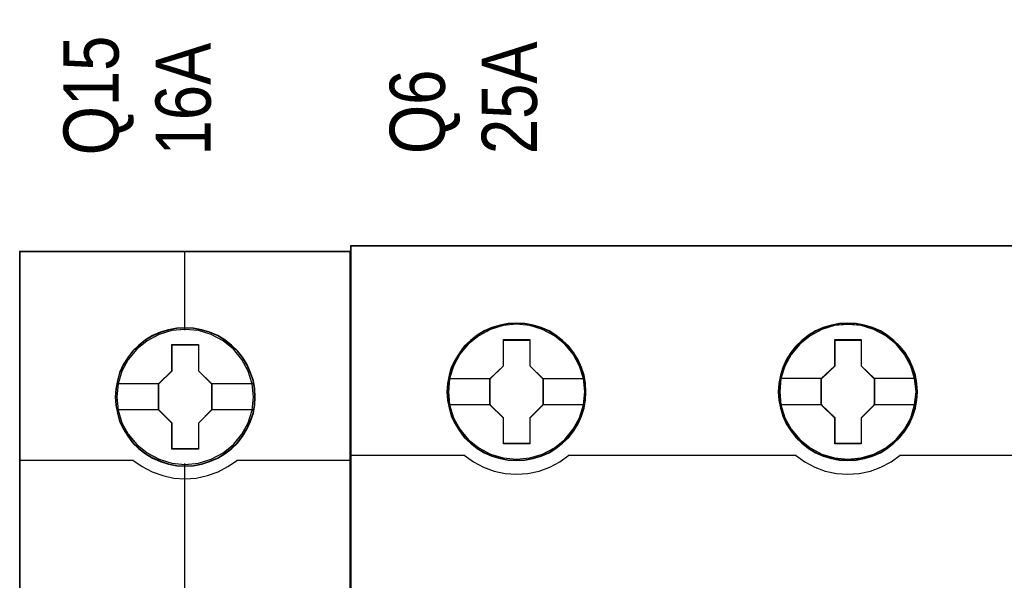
# Model space of a CAD drawing. Header units: millimetres. Extents: x -1290 to 1795, y -4192 to -1311.
# Tile 1032 of 1056: x 1451 to 1462, y -1916 to -1910. Entities that reach past the tile are written whole.
import ezdxf

# ---------------------------------------------------------------- set-up
doc = ezdxf.new("R2010")
doc.units = ezdxf.units.MM
doc.layers.add('45', color=7, linetype='Continuous')
doc.layers.add('Aparatura', color=7, linetype='Continuous', lineweight=13)
doc.styles.get("Standard").update_dxf_attribs({"font": 'ARIALN.TTF', "width": 0.8})

# ---------------------------------------------------------------- blocks, each defined once
blk = doc.blocks.new('*U159')
at = {"layer": '45', "color": 7}
for points in [[(531.344202, -383.712671), (513.371223, -383.712671), (513.371223, -465.443183), (531.344202, -465.443183), (531.344202, -383.712671)], [(526.161238, -391.614663), (526.13893, -391.163266), (526.066429, -390.711869), (525.910273, -390.276986), (525.726231, -389.858618), (525.491996, -389.467775), (525.213146, -389.12097), (524.878525, -388.801689), (524.510441, -388.520942), (524.142358, -388.278729), (523.707351, -388.091564), (523.272344, -387.964953), (522.815028, -387.876876), (522.36329, -387.854856), (521.905974, -387.876876), (521.459813, -387.964953), (521.008075, -388.091564), (520.595375, -388.278729), (520.204984, -388.520942), (519.842478, -388.801689), (519.50228, -389.12097), (519.24016, -389.467775), (518.994772, -389.858618), (518.793999, -390.276986), (518.676882, -390.711869), (518.587649, -391.163266), (518.554187, -391.614663), (518.587649, -392.060555), (518.676882, -392.500942), (518.793999, -392.935825), (518.994772, -393.348688), (519.24016, -393.745036), (519.50228, -394.102851), (519.842478, -394.422132), (520.204984, -394.702878), (520.595375, -394.934082), (521.008075, -395.121246), (521.459813, -395.253363), (521.905974, -395.346945), (522.36329, -395.368964), (522.815028, -395.346945), (523.272344, -395.253363), (523.707351, -395.121246), (524.142358, -394.934082), (524.510441, -394.702878), (524.878525, -394.422132), (525.213146, -394.102851), (525.491996, -393.745036), (525.726231, -393.348688), (525.910273, -392.935825), (526.066429, -392.500942), (526.13893, -392.060555), (526.161238, -391.614663)], [(526.161238, -391.614663), (526.13893, -391.163266), (526.066429, -390.711869), (525.910273, -390.276986), (525.726231, -389.858618), (525.491996, -389.467775), (525.213146, -389.12097), (524.878525, -388.801689), (524.510441, -388.520942), (524.142358, -388.278729), (523.707351, -388.091564), (523.272344, -387.964953), (522.815028, -387.876876), (522.36329, -387.854856), (521.905974, -387.876876), (521.459813, -387.964953), (521.008075, -388.091564), (520.595375, -388.278729), (520.204984, -388.520942), (519.842478, -388.801689), (519.50228, -389.12097), (519.24016, -389.467775), (518.994772, -389.858618), (518.793999, -390.276986), (518.676882, -390.711869), (518.587649, -391.163266), (518.554187, -391.614663), (518.587649, -392.060555), (518.676882, -392.500942), (518.793999, -392.935825), (518.994772, -393.348688), (519.24016, -393.745036), (519.50228, -394.102851), (519.842478, -394.422132), (520.204984, -394.702878), (520.595375, -394.934082), (521.008075, -395.121246), (521.459813, -395.253363), (521.905974, -395.346945), (522.36329, -395.368964), (522.815028, -395.346945), (523.272344, -395.253363), (523.707351, -395.121246), (524.142358, -394.934082), (524.510441, -394.702878), (524.878525, -394.422132), (525.213146, -394.102851), (525.491996, -393.745036), (525.726231, -393.348688), (525.910273, -392.935825), (526.066429, -392.500942), (526.13893, -392.060555), (526.161238, -391.614663)], [(521.643372, -388.757986), (523.094296, -388.757986), (523.094296, -390.185941), (523.814135, -390.891648), (523.814135, -392.319604), (523.094296, -393.036338), (523.094296, -394.453267), (521.643372, -394.453267), (521.643372, -393.036338), (520.906662, -392.319604), (520.906662, -390.891648), (521.643372, -390.185941), (521.643372, -388.757986)], [(521.643372, -388.757986), (523.094296, -388.757986), (523.094296, -388.757986), (523.094296, -390.185941), (523.094296, -390.185941), (523.814135, -390.891648), (523.814135, -390.891648), (523.814135, -392.319604), (523.814135, -392.319604), (523.094296, -393.036338), (523.094296, -393.036338), (523.094296, -394.453267), (523.094296, -394.453267), (521.643372, -394.453267), (521.643372, -394.453267), (521.643372, -393.036338), (521.643372, -393.036338), (520.906662, -392.319604), (520.906662, -392.319604), (520.906662, -390.891648), (520.906662, -390.891648), (521.643372, -390.185941), (521.643372, -390.185941), (521.643372, -388.757986), (521.643372, -388.757986)], [(521.652202, -388.77594), (523.085258, -388.77594), (523.085258, -390.194892), (523.796231, -390.89615), (523.796231, -392.315102), (523.085258, -393.027317), (523.085258, -394.435312), (521.652202, -394.435312), (521.652202, -393.027317), (520.924565, -392.315102), (520.924565, -390.89615), (521.652202, -390.194892), (521.652202, -388.77594)]]:
    blk.add_lwpolyline(points, close=True, dxfattribs=at)
at = {"layer": '45', "color": 139}
for points in [[(531.344202, -383.712671), (513.371223, -383.712671), (513.371223, -465.443183), (531.344202, -465.443183), (531.344202, -383.712671)], [(526.143335, -391.61465), (526.121132, -391.16541), (526.048972, -390.71617), (525.893551, -390.283366), (525.710376, -389.866997), (525.477243, -389.478021), (525.199705, -389.132874), (524.866659, -388.815119), (524.500309, -388.535714), (524.133958, -388.294658), (523.700998, -388.108388), (523.268038, -387.982382), (522.812876, -387.894725), (522.363264, -387.872811), (521.908101, -387.894725), (521.46404, -387.982382), (521.014427, -388.108388), (520.603671, -388.294658), (520.215117, -388.535714), (519.854317, -388.815119), (519.515721, -389.132874), (519.254835, -389.478021), (519.010601, -389.866997), (518.810773, -390.283366), (518.694207, -390.71617), (518.605395, -391.16541), (518.57209, -391.61465), (518.605395, -392.058411), (518.694207, -392.496693), (518.810773, -392.929498), (519.010601, -393.340388), (519.254835, -393.734842), (519.515721, -394.090947), (519.854317, -394.408702), (520.215117, -394.688107), (520.603671, -394.918205), (521.014427, -395.104475), (521.46404, -395.23596), (521.908101, -395.329095), (522.363264, -395.351009), (522.812876, -395.329095), (523.268038, -395.23596), (523.700998, -395.104475), (524.133958, -394.918205), (524.500309, -394.688107), (524.866659, -394.408702), (525.199705, -394.090947), (525.477243, -393.734842), (525.710376, -393.340388), (525.893551, -392.929498), (526.048972, -392.496693), (526.121132, -392.058411), (526.143335, -391.61465)], [(526.071723, -391.613706), (525.993632, -390.892364), (525.787248, -390.209567), (525.446994, -389.576328), (524.978447, -389.020179), (524.420654, -388.563146), (523.779191, -388.227254), (523.081949, -388.012503), (522.356818, -387.946426), (521.631686, -388.012503), (520.934444, -388.227254), (520.29856, -388.563146), (519.735188, -389.020179), (519.266641, -389.576328), (518.926387, -390.209567), (518.720004, -390.892364), (518.641913, -391.613706), (518.720004, -392.329541), (518.926387, -393.017844), (519.266641, -393.645577), (519.735188, -394.201726), (520.29856, -394.653253), (520.934444, -394.994651), (521.631686, -395.203895), (522.356818, -395.280985), (523.081949, -395.203895), (523.779191, -394.994651), (524.420654, -394.653253), (524.978447, -394.201726), (525.446994, -393.645577), (525.787248, -393.017844), (525.993632, -392.329541), (526.071723, -391.613706)], [(526.066352, -391.608259), (525.993852, -390.892412), (525.787507, -390.209604), (525.441739, -389.570848), (524.984433, -389.01469), (524.421166, -388.563156), (523.774246, -388.221752), (523.077133, -388.012504), (522.352136, -387.946426), (521.632716, -388.012504), (520.94118, -388.221752), (520.29426, -388.563156), (519.730993, -389.01469), (519.273687, -389.570848), (518.927919, -390.209604), (518.715997, -390.892412), (518.649074, -391.608259), (518.715997, -392.324106), (518.927919, -393.012421), (519.273687, -393.640164), (519.730993, -394.201828), (520.29426, -394.653363), (520.94118, -394.98926), (521.632716, -395.204014), (522.352136, -395.275599), (523.077133, -395.204014), (523.774246, -394.98926), (524.421166, -394.653363), (524.984433, -394.201828), (525.441739, -393.640164), (525.787507, -393.012421), (525.993852, -392.324106), (526.066352, -391.608259)]]:
    blk.add_lwpolyline(points, close=True, dxfattribs=at)
at = {"layer": '45', "color": 59}
blk.add_lwpolyline([(531.326299, -383.730625), (513.389127, -383.730625), (513.389127, -465.425228), (531.326299, -465.425228), (531.326299, -383.730625)], close=True, dxfattribs=at)
at = {"layer": '45', "color": 139}
for points in [[(522.333544, -383.712671), (522.333544, -387.991313)], [(513.371223, -395.035004), (519.553183, -395.035004)], [(519.513796, -395.035004), (520.01665, -395.393203), (520.564202, -395.683174), (521.13969, -395.882174), (521.748701, -396.018631), (522.352126, -396.058431), (522.966724, -396.018631), (523.575736, -395.882174), (524.151224, -395.683174), (524.687601, -395.393203), (525.201629, -395.035004)], [(522.333544, -395.232507), (522.333544, -402.455747)], [(525.162242, -395.035004), (531.344202, -395.035004)]]:
    blk.add_lwpolyline(points, dxfattribs=at)
at = {"layer": '45', "color": 7}
for points in [[(518.6258, -390.876659), (520.946049, -390.876659)], [(523.774748, -390.876659), (526.089626, -390.876659)], [(518.6258, -392.296888), (520.946049, -392.296888)], [(523.774748, -392.296888), (526.089626, -392.296888)]]:
    blk.add_lwpolyline(points, dxfattribs=at)
blk = doc.blocks.new('*U162')
at = {"layer": '45', "color": 7}
for points in [[(189.646347, -533.484912), (117.625529, -533.484912), (117.625529, -615.513475), (189.646347, -615.513475), (189.646347, -533.484912)], [(189.624863, -533.506458), (117.647013, -533.506458), (117.647013, -615.493725), (189.624863, -615.493725), (189.624863, -533.506458)], [(130.413753, -541.407564), (130.391362, -540.959742), (130.318589, -540.506392), (130.167446, -540.080685), (129.988314, -539.666036), (129.753203, -539.27903), (129.473308, -538.930724), (129.143033, -538.610062), (128.77917, -538.333629), (128.409709, -538.090368), (127.978672, -537.907922), (127.547635, -537.780763), (127.094206, -537.697833), (126.640777, -537.670189), (126.187348, -537.697833), (125.745115, -537.780763), (125.297284, -537.907922), (124.88304, -538.090368), (124.496785, -538.333629), (124.138521, -538.610062), (123.802647, -538.930724), (123.539547, -539.27903), (123.298837, -539.666036), (123.097313, -540.080685), (122.979758, -540.506392), (122.890192, -540.959742), (122.862202, -541.407564), (122.890192, -541.855386), (122.979758, -542.29215), (123.097313, -542.723385), (123.298837, -543.132506), (123.539547, -543.525041), (123.802647, -543.884404), (124.138521, -544.199538), (124.496785, -544.475971), (124.88304, -544.708175), (125.297284, -544.89062), (125.745115, -545.028837), (126.187348, -545.117295), (126.640777, -545.13941), (127.094206, -545.117295), (127.547635, -545.028837), (127.978672, -544.89062), (128.409709, -544.708175), (128.77917, -544.475971), (129.143033, -544.199538), (129.473308, -543.884404), (129.753203, -543.525041), (129.988314, -543.132506), (130.167446, -542.723385), (130.318589, -542.29215), (130.391362, -541.855386), (130.413753, -541.407564)], [(130.413753, -541.407564), (130.391362, -540.959742), (130.318589, -540.506392), (130.167446, -540.080685), (129.988314, -539.666036), (129.753203, -539.27903), (129.473308, -538.930724), (129.143033, -538.610062), (128.77917, -538.333629), (128.409709, -538.090368), (127.978672, -537.907922), (127.547635, -537.780763), (127.094206, -537.697833), (126.640777, -537.670189), (126.187348, -537.697833), (125.745115, -537.780763), (125.297284, -537.907922), (124.88304, -538.090368), (124.496785, -538.333629), (124.138521, -538.610062), (123.802647, -538.930724), (123.539547, -539.27903), (123.298837, -539.666036), (123.097313, -540.080685), (122.979758, -540.506392), (122.890192, -540.959742), (122.862202, -541.407564), (122.890192, -541.855386), (122.979758, -542.29215), (123.097313, -542.723385), (123.298837, -543.132506), (123.539547, -543.525041), (123.802647, -543.884404), (124.138521, -544.199538), (124.496785, -544.475971), (124.88304, -544.708175), (125.297284, -544.89062), (125.745115, -545.028837), (126.187348, -545.117295), (126.640777, -545.13941), (127.094206, -545.117295), (127.547635, -545.028837), (127.978672, -544.89062), (128.409709, -544.708175), (128.77917, -544.475971), (129.143033, -544.199538), (129.473308, -543.884404), (129.753203, -543.525041), (129.988314, -543.132506), (130.167446, -542.723385), (130.318589, -542.29215), (130.391362, -541.855386), (130.413753, -541.407564)], [(148.415377, -541.407564), (148.387389, -540.959742), (148.320216, -540.506392), (148.16348, -540.080685), (147.984353, -539.666036), (147.749249, -539.273501), (147.469363, -538.930724), (147.139097, -538.610062), (146.775245, -538.333629), (146.405796, -538.090368), (145.974771, -537.907922), (145.549345, -537.780763), (145.090332, -537.697833), (144.636916, -537.670189), (144.183501, -537.697833), (143.741281, -537.780763), (143.293463, -537.907922), (142.88483, -538.090368), (142.492989, -538.333629), (142.134735, -538.610062), (141.80447, -538.930724), (141.541377, -539.273501), (141.295077, -539.666036), (141.099157, -540.080685), (140.976007, -540.506392), (140.886444, -540.959742), (140.858455, -541.407564), (140.886444, -541.855386), (140.976007, -542.29215), (141.099157, -542.717857), (141.295077, -543.132506), (141.541377, -543.525041), (141.80447, -543.884404), (142.134735, -544.199538), (142.492989, -544.475971), (142.88483, -544.708175), (143.293463, -544.89062), (143.741281, -545.028837), (144.183501, -545.117295), (144.636916, -545.13941), (145.090332, -545.117295), (145.549345, -545.028837), (145.974771, -544.89062), (146.405796, -544.708175), (146.775245, -544.475971), (147.139097, -544.199538), (147.469363, -543.884404), (147.749249, -543.525041), (147.984353, -543.132506), (148.16348, -542.717857), (148.320216, -542.29215), (148.387389, -541.855386), (148.415377, -541.407564)], [(148.415377, -541.407564), (148.387389, -540.959742), (148.320216, -540.506392), (148.16348, -540.080685), (147.984353, -539.666036), (147.749249, -539.273501), (147.469363, -538.930724), (147.139097, -538.610062), (146.775245, -538.333629), (146.405796, -538.090368), (145.974771, -537.907922), (145.549345, -537.780763), (145.090332, -537.697833), (144.636916, -537.670189), (144.183501, -537.697833), (143.741281, -537.780763), (143.293463, -537.907922), (142.88483, -538.090368), (142.492989, -538.333629), (142.134735, -538.610062), (141.80447, -538.930724), (141.541377, -539.273501), (141.295077, -539.666036), (141.099157, -540.080685), (140.976007, -540.506392), (140.886444, -540.959742), (140.858455, -541.407564), (140.886444, -541.855386), (140.976007, -542.29215), (141.099157, -542.717857), (141.295077, -543.132506), (141.541377, -543.525041), (141.80447, -543.884404), (142.134735, -544.199538), (142.492989, -544.475971), (142.88483, -544.708175), (143.293463, -544.89062), (143.741281, -545.028837), (144.183501, -545.117295), (144.636916, -545.13941), (145.090332, -545.117295), (145.549345, -545.028837), (145.974771, -544.89062), (146.405796, -544.708175), (146.775245, -544.475971), (147.139097, -544.199538), (147.469363, -543.884404), (147.749249, -543.525041), (147.984353, -543.132506), (148.16348, -542.717857), (148.320216, -542.29215), (148.387389, -541.855386), (148.415377, -541.407564)], [(148.393894, -541.407549), (148.366064, -540.962096), (148.299273, -540.511143), (148.143428, -540.087688), (147.96532, -539.675231), (147.731552, -539.284772), (147.453258, -538.943808), (147.12487, -538.624841), (146.763087, -538.34987), (146.395738, -538.107896), (145.967164, -537.926415), (145.544157, -537.799928), (145.087753, -537.717437), (144.636916, -537.68994), (144.186079, -537.717437), (143.746373, -537.799928), (143.301102, -537.926415), (142.894792, -538.107896), (142.505179, -538.34987), (142.148962, -538.624841), (141.820575, -538.943808), (141.558978, -539.284772), (141.314078, -539.675231), (141.119272, -540.087688), (140.996823, -540.511143), (140.907768, -540.962096), (140.879939, -541.407549), (140.907768, -541.853003), (140.996823, -542.287457), (141.119272, -542.710913), (141.314078, -543.123369), (141.558978, -543.513828), (141.820575, -543.871291), (142.148962, -544.184758), (142.505179, -544.459729), (142.894792, -544.690705), (143.301102, -544.872186), (143.746373, -545.009671), (144.186079, -545.097662), (144.636916, -545.11966), (145.087753, -545.097662), (145.544157, -545.009671), (145.967164, -544.872186), (146.395738, -544.690705), (146.763087, -544.459729), (147.12487, -544.184758), (147.453258, -543.871291), (147.731552, -543.513828), (147.96532, -543.123369), (148.143428, -542.710913), (148.299273, -542.287457), (148.366064, -541.853003), (148.393894, -541.407549)], [(125.927782, -538.571523), (127.368706, -538.571523), (127.368706, -539.989584), (128.086343, -540.693076), (128.086343, -542.111137), (127.368706, -542.825707), (127.368706, -544.23269), (125.927782, -544.23269), (125.927782, -542.825707), (125.193193, -542.111137), (125.193193, -540.693076), (125.927782, -539.989584), (125.927782, -538.571523)], [(125.927782, -538.571523), (127.368706, -538.571523), (127.368706, -538.571523), (127.368706, -539.989584), (127.368706, -539.989584), (128.086343, -540.693076), (128.086343, -540.693076), (128.086343, -542.111137), (128.086343, -542.111137), (127.368706, -542.825707), (127.368706, -542.825707), (127.368706, -544.23269), (127.368706, -544.23269), (125.927782, -544.23269), (125.927782, -544.23269), (125.927782, -542.825707), (125.927782, -542.825707), (125.193193, -542.111137), (125.193193, -542.111137), (125.193193, -540.693076), (125.193193, -540.693076), (125.927782, -539.989584), (125.927782, -539.989584), (125.927782, -538.571523), (125.927782, -538.571523)], [(143.931476, -538.571523), (145.36675, -538.571523), (145.36675, -539.989623), (146.084386, -540.687594), (146.084386, -542.111233), (145.36675, -542.825822), (145.36675, -544.227303), (143.931476, -544.227303), (143.931476, -542.825822), (143.191236, -542.111233), (143.191236, -540.687594), (143.931476, -539.989623), (143.931476, -538.571523)], [(143.931476, -538.571523), (145.36675, -538.571523), (145.36675, -538.571523), (145.36675, -539.989623), (145.36675, -539.989623), (146.084386, -540.687594), (146.084386, -540.687594), (146.084386, -542.111233), (146.084386, -542.111233), (145.36675, -542.825822), (145.36675, -542.825822), (145.36675, -544.227303), (145.36675, -544.227303), (143.931476, -544.227303), (143.931476, -544.227303), (143.931476, -542.825822), (143.931476, -542.825822), (143.191236, -542.111233), (143.191236, -542.111233), (143.191236, -540.687594), (143.191236, -540.687594), (143.931476, -539.989623), (143.931476, -539.989623), (143.931476, -538.571523), (143.931476, -538.571523)], [(125.938811, -538.591273), (127.359227, -538.591273), (127.359227, -539.99944), (128.06665, -540.698023), (128.06665, -542.10619), (127.359227, -542.815774), (127.359227, -544.212939), (125.938811, -544.212939), (125.938811, -542.815774), (125.214677, -542.10619), (125.214677, -540.698023), (125.938811, -539.99944), (125.938811, -538.591273)], [(143.940634, -538.591273), (145.35548, -538.591273), (145.35548, -539.999019), (146.062903, -540.691893), (146.062903, -542.105138), (145.35548, -542.814509), (145.35548, -544.205758), (143.940634, -544.205758), (143.940634, -542.814509), (143.21093, -542.105138), (143.21093, -540.691893), (143.940634, -539.999019), (143.940634, -538.591273)]]:
    blk.add_lwpolyline(points, close=True, dxfattribs=at)
at = {"layer": '45', "color": 139}
for points in [[(189.646347, -533.484912), (117.625529, -533.484912), (117.625529, -615.513475), (189.646347, -615.513475), (189.646347, -533.484912)], [(130.345721, -541.402106), (130.272944, -540.683004), (130.065807, -540.002622), (129.718713, -539.366492), (129.259653, -538.813336), (128.699825, -538.359748), (128.056021, -538.022323), (127.361834, -537.806592), (126.639654, -537.740213), (125.917475, -537.806592), (125.228886, -538.022323), (124.585082, -538.359748), (124.019655, -538.813336), (123.560596, -539.366492), (123.2191, -540.002622), (123.006365, -540.683004), (122.939186, -541.402106), (123.006365, -542.115678), (123.2191, -542.807123), (123.560596, -543.432189), (124.019655, -543.990877), (124.585082, -544.444465), (125.228886, -544.78189), (125.917475, -544.992089), (126.639654, -545.064), (127.361834, -544.992089), (128.056021, -544.78189), (128.699825, -544.444465), (129.259653, -543.990877), (129.718713, -543.432189), (130.065807, -542.807123), (130.272944, -542.115678), (130.345721, -541.402106)], [(148.343765, -541.407493), (148.270989, -540.68839), (148.063859, -540.002476), (147.722374, -539.371879), (147.25773, -538.813191), (146.697918, -538.359603), (146.059733, -538.022178), (145.359968, -537.811978), (144.637811, -537.7456), (143.915654, -537.811978), (143.221488, -538.022178), (142.583302, -538.359603), (142.023491, -538.813191), (141.558847, -539.371879), (141.211764, -540.002476), (141.004633, -540.68839), (140.931858, -541.407493), (141.004633, -542.121064), (141.211764, -542.806978), (141.558847, -543.437576), (142.023491, -543.990732), (142.583302, -544.44432), (143.221488, -544.781745), (143.915654, -544.997476), (144.637811, -545.069386), (145.359968, -544.997476), (146.059733, -544.781745), (146.697918, -544.44432), (147.25773, -543.990732), (147.722374, -543.437576), (148.063859, -542.806978), (148.270989, -542.121064), (148.343765, -541.407493)], [(148.343765, -541.402106), (148.265389, -540.683004), (148.058252, -540.002622), (147.716756, -539.366492), (147.257697, -538.813336), (146.697868, -538.359748), (146.054065, -538.022323), (145.354279, -537.806592), (144.637698, -537.740213), (143.915518, -537.806592), (143.221331, -538.022323), (142.583126, -538.359748), (142.017699, -538.813336), (141.558639, -539.366492), (141.217143, -540.002622), (141.004408, -540.683004), (140.937229, -541.402106), (141.004408, -542.115678), (141.217143, -542.807123), (141.558639, -543.432189), (142.017699, -543.990877), (142.583126, -544.444465), (143.221331, -544.78189), (143.915518, -544.992089), (144.637698, -545.064), (145.354279, -544.992089), (146.054065, -544.78189), (146.697868, -544.444465), (147.257697, -543.990877), (147.716756, -543.432189), (148.058252, -542.807123), (148.265389, -542.115678), (148.343765, -541.402106)]]:
    blk.add_lwpolyline(points, close=True, dxfattribs=at)
at = {"layer": '45', "color": 59}
blk.add_lwpolyline([(130.39227, -541.407549), (130.370006, -540.962096), (130.297647, -540.511143), (130.147364, -540.087688), (129.969251, -539.675231), (129.735477, -539.290272), (129.457175, -538.943808), (129.128779, -538.624841), (128.766987, -538.34987), (128.399628, -538.107896), (127.971044, -537.926415), (127.542459, -537.799928), (127.09161, -537.717437), (126.640761, -537.68994), (126.189912, -537.717437), (125.750195, -537.799928), (125.304912, -537.926415), (124.893025, -538.107896), (124.508969, -538.34987), (124.152742, -538.624841), (123.81878, -538.943808), (123.557176, -539.290272), (123.317837, -539.675231), (123.117459, -540.087688), (123.000573, -540.511143), (122.911516, -540.962096), (122.883686, -541.407549), (122.911516, -541.853003), (123.000573, -542.287457), (123.117459, -542.716412), (123.317837, -543.123369), (123.557176, -543.513828), (123.81878, -543.871291), (124.152742, -544.184758), (124.508969, -544.459729), (124.893025, -544.690705), (125.304912, -544.872186), (125.750195, -545.009671), (126.189912, -545.097662), (126.640761, -545.11966), (127.09161, -545.097662), (127.542459, -545.009671), (127.971044, -544.872186), (128.399628, -544.690705), (128.766987, -544.459729), (129.128779, -544.184758), (129.457175, -543.871291), (129.735477, -543.513828), (129.969251, -543.123369), (130.147364, -542.716412), (130.297647, -542.287457), (130.370006, -541.853003), (130.39227, -541.407549)], close=True, dxfattribs=at)
at = {"layer": '45', "color": 7}
for points in [[(122.933815, -540.675832), (125.237951, -540.675832)], [(128.043376, -540.675832), (130.345721, -540.675832)], [(140.931858, -540.670446), (143.234204, -540.670446)], [(146.039629, -540.670446), (148.343765, -540.670446)], [(122.933815, -542.083493), (125.237951, -542.083493)], [(128.043376, -542.083493), (130.345721, -542.083493)], [(140.931858, -542.083493), (143.234204, -542.083493)], [(146.039629, -542.083493), (148.343765, -542.083493)]]:
    blk.add_lwpolyline(points, dxfattribs=at)
at = {"layer": '45', "color": 139}
for points in [[(117.625529, -544.843155), (123.841505, -544.843155)], [(123.796747, -544.843155), (124.295954, -545.199379), (124.845643, -545.486657), (125.423376, -545.704988), (126.029156, -545.83139), (126.634935, -545.877355), (127.257542, -545.83139), (127.863321, -545.704988), (128.441055, -545.486657), (128.985135, -545.199379), (129.489951, -544.843155)], [(129.445193, -544.843155), (141.832387, -544.843155)], [(141.787629, -544.843155), (142.292424, -545.199379), (142.836481, -545.486657), (143.414191, -545.704988), (144.025553, -545.83139), (144.631307, -545.877355), (145.253888, -545.83139), (145.859642, -545.704988), (146.437352, -545.486657), (146.981409, -545.199379), (147.486204, -544.843155)], [(147.441446, -544.843155), (159.82864, -544.843155)]]:
    blk.add_lwpolyline(points, dxfattribs=at)

msp = doc.modelspace()

# ---------------------------------------------------------------- block references
at = {"layer": 'Aparatura', "color": 7, "lineweight": 13}
ref = msp.add_blockref('*U159', (1348.155, -1835.482), dxfattribs=dict(at, xscale=0.2, yscale=0.2, zscale=0.2))
ref.add_attrib('Oznaczenie', 'Q15', (1451.905, -1911.182), dxfattribs={"layer": '0', "height": 0.6, "rotation": 90, "flags": 2})
ref.add_attrib('Pr¹d znamionowy', '16A', (1452.905, -1911.182), dxfattribs={"layer": '0', "height": 0.6, "rotation": 90, "flags": 2})
ref = msp.add_blockref('*U162', (1430.899, -1805.468), dxfattribs=dict(at, xscale=0.2, yscale=0.2, zscale=0.2))
ref.add_attrib('Oznaczenie', 'Q6', (1455.449, -1911.168), dxfattribs={"layer": '0', "height": 0.6, "rotation": 90, "flags": 2})
ref.add_attrib('Pr¹d znamionowy', '25A', (1456.449, -1911.168), dxfattribs={"layer": '0', "height": 0.6, "rotation": 90, "flags": 2})

doc.saveas('drawing.dxf')
